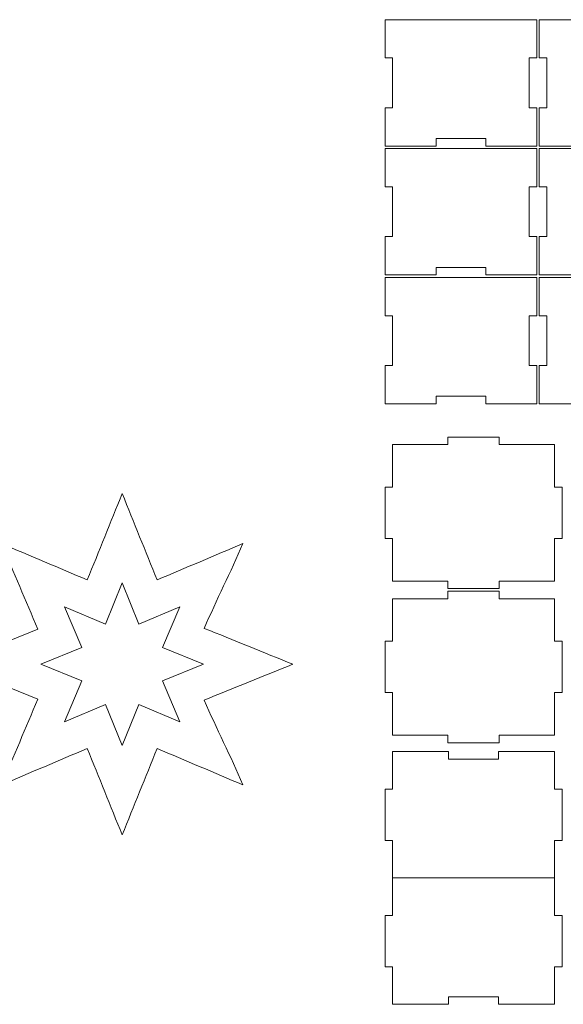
# Model space of a CAD drawing. Header units: millimetres. Extents: x -811 to 1340, y -192 to 870.
# Tile 651 of 656: x 343 to 558, y 480 to 870. Entities that reach past the tile are written whole.
import ezdxf

# ---------------------------------------------------------------- set-up
doc = ezdxf.new("R2010")
doc.units = ezdxf.units.MM
doc.header["$MEASUREMENT"] = 0
doc.layers.add('layer 1', color=7, linetype='Continuous')

msp = doc.modelspace()

# ---------------------------------------------------------------- linework, layer by layer
at = {"layer": 'layer 1', "color": 250, "lineweight": 9}
for points, knots in [([(487.4749, 854.8038), (487.4749, 854.8038), (487.4749, 869.9538), (487.4749, 869.9538), (487.4749, 869.9538), (487.4749, 869.9538), (547.4749, 869.9538), (547.4749, 869.9538), (547.4749, 869.9538), (547.4749, 869.9538), (547.4749, 854.8038), (547.4749, 854.8038), (547.4749, 854.8038), (547.4749, 854.8038), (544.4749, 854.8038), (544.4749, 854.8038), (544.4749, 854.8038), (544.4749, 854.8038), (544.4749, 835.1038), (544.4749, 835.1038), (544.4749, 835.1038), (544.4749, 835.1038), (547.4749, 835.1038), (547.4749, 835.1038), (547.4749, 835.1038), (547.4749, 835.1038), (547.4749, 819.9538), (547.4749, 819.9538), (547.4749, 819.9538), (547.4749, 819.9538), (527.3249, 819.9538), (527.3249, 819.9538), (527.3249, 819.9538), (527.3249, 819.9538), (527.3249, 822.9538), (527.3249, 822.9538), (527.3249, 822.9538), (527.3249, 822.9538), (507.6249, 822.9538), (507.6249, 822.9538), (507.6249, 822.9538), (507.6249, 822.9538), (507.6249, 819.9538), (507.6249, 819.9538), (507.6249, 819.9538), (507.6249, 819.9538), (487.4749, 819.9538), (487.4749, 819.9538), (487.4749, 819.9538), (487.4749, 819.9538), (487.4749, 835.1038), (487.4749, 835.1038), (487.4749, 835.1038), (487.4749, 835.1038), (490.4749, 835.1038), (490.4749, 835.1038), (490.4749, 835.1038), (490.4749, 835.1038), (490.4749, 854.8038), (490.4749, 854.8038), (490.4749, 854.8038), (490.4749, 854.8038), (487.4749, 854.8038), (487.4749, 854.8038)], [0, 0, 0, 0, 0.05882353, 0.05882353, 0.05882353, 0.05882353, 0.11764706, 0.11764706, 0.11764706, 0.11764706, 0.17647059, 0.17647059, 0.17647059, 0.17647059, 0.23529412, 0.23529412, 0.23529412, 0.23529412, 0.29411765, 0.29411765, 0.29411765, 0.29411765, 0.35294118, 0.35294118, 0.35294118, 0.35294118, 0.41176471, 0.41176471, 0.41176471, 0.41176471, 0.47058824, 0.47058824, 0.47058824, 0.47058824, 0.52941176, 0.52941176, 0.52941176, 0.52941176, 0.58823529, 0.58823529, 0.58823529, 0.58823529, 0.64705882, 0.64705882, 0.64705882, 0.64705882, 0.70588235, 0.70588235, 0.70588235, 0.70588235, 0.76470588, 0.76470588, 0.76470588, 0.76470588, 0.82352941, 0.82352941, 0.82352941, 0.82352941, 0.88235294, 0.88235294, 0.88235294, 0.88235294, 1, 1, 1, 1]), ([(548.4749, 854.8038), (548.4749, 854.8038), (548.4749, 869.9538), (548.4749, 869.9538), (548.4749, 869.9538), (548.4749, 869.9538), (608.4749, 869.9538), (608.4749, 869.9538), (608.4749, 869.9538), (608.4749, 869.9538), (608.4749, 854.8038), (608.4749, 854.8038), (608.4749, 854.8038), (608.4749, 854.8038), (605.4749, 854.8038), (605.4749, 854.8038), (605.4749, 854.8038), (605.4749, 854.8038), (605.4749, 835.1038), (605.4749, 835.1038), (605.4749, 835.1038), (605.4749, 835.1038), (608.4749, 835.1038), (608.4749, 835.1038), (608.4749, 835.1038), (608.4749, 835.1038), (608.4749, 819.9538), (608.4749, 819.9538), (608.4749, 819.9538), (608.4749, 819.9538), (588.3249, 819.9538), (588.3249, 819.9538), (588.3249, 819.9538), (588.3249, 819.9538), (588.3249, 822.9538), (588.3249, 822.9538), (588.3249, 822.9538), (588.3249, 822.9538), (568.6249, 822.9538), (568.6249, 822.9538), (568.6249, 822.9538), (568.6249, 822.9538), (568.6249, 819.9538), (568.6249, 819.9538), (568.6249, 819.9538), (568.6249, 819.9538), (548.4749, 819.9538), (548.4749, 819.9538), (548.4749, 819.9538), (548.4749, 819.9538), (548.4749, 835.1038), (548.4749, 835.1038), (548.4749, 835.1038), (548.4749, 835.1038), (551.4749, 835.1038), (551.4749, 835.1038), (551.4749, 835.1038), (551.4749, 835.1038), (551.4749, 854.8038), (551.4749, 854.8038), (551.4749, 854.8038), (551.4749, 854.8038), (548.4749, 854.8038), (548.4749, 854.8038)], [0, 0, 0, 0, 0.05882353, 0.05882353, 0.05882353, 0.05882353, 0.11764706, 0.11764706, 0.11764706, 0.11764706, 0.17647059, 0.17647059, 0.17647059, 0.17647059, 0.23529412, 0.23529412, 0.23529412, 0.23529412, 0.29411765, 0.29411765, 0.29411765, 0.29411765, 0.35294118, 0.35294118, 0.35294118, 0.35294118, 0.41176471, 0.41176471, 0.41176471, 0.41176471, 0.47058824, 0.47058824, 0.47058824, 0.47058824, 0.52941176, 0.52941176, 0.52941176, 0.52941176, 0.58823529, 0.58823529, 0.58823529, 0.58823529, 0.64705882, 0.64705882, 0.64705882, 0.64705882, 0.70588235, 0.70588235, 0.70588235, 0.70588235, 0.76470588, 0.76470588, 0.76470588, 0.76470588, 0.82352941, 0.82352941, 0.82352941, 0.82352941, 0.88235294, 0.88235294, 0.88235294, 0.88235294, 1, 1, 1, 1]), ([(487.4749, 803.8038), (487.4749, 803.8038), (487.4749, 818.9538), (487.4749, 818.9538), (487.4749, 818.9538), (487.4749, 818.9538), (547.4749, 818.9538), (547.4749, 818.9538), (547.4749, 818.9538), (547.4749, 818.9538), (547.4749, 803.8038), (547.4749, 803.8038), (547.4749, 803.8038), (547.4749, 803.8038), (544.4749, 803.8038), (544.4749, 803.8038), (544.4749, 803.8038), (544.4749, 803.8038), (544.4749, 784.1038), (544.4749, 784.1038), (544.4749, 784.1038), (544.4749, 784.1038), (547.4749, 784.1038), (547.4749, 784.1038), (547.4749, 784.1038), (547.4749, 784.1038), (547.4749, 768.9538), (547.4749, 768.9538), (547.4749, 768.9538), (547.4749, 768.9538), (527.3249, 768.9538), (527.3249, 768.9538), (527.3249, 768.9538), (527.3249, 768.9538), (527.3249, 771.9538), (527.3249, 771.9538), (527.3249, 771.9538), (527.3249, 771.9538), (507.6249, 771.9538), (507.6249, 771.9538), (507.6249, 771.9538), (507.6249, 771.9538), (507.6249, 768.9538), (507.6249, 768.9538), (507.6249, 768.9538), (507.6249, 768.9538), (487.4749, 768.9538), (487.4749, 768.9538), (487.4749, 768.9538), (487.4749, 768.9538), (487.4749, 784.1038), (487.4749, 784.1038), (487.4749, 784.1038), (487.4749, 784.1038), (490.4749, 784.1038), (490.4749, 784.1038), (490.4749, 784.1038), (490.4749, 784.1038), (490.4749, 803.8038), (490.4749, 803.8038), (490.4749, 803.8038), (490.4749, 803.8038), (487.4749, 803.8038), (487.4749, 803.8038)], [0, 0, 0, 0, 0.05882353, 0.05882353, 0.05882353, 0.05882353, 0.11764706, 0.11764706, 0.11764706, 0.11764706, 0.17647059, 0.17647059, 0.17647059, 0.17647059, 0.23529412, 0.23529412, 0.23529412, 0.23529412, 0.29411765, 0.29411765, 0.29411765, 0.29411765, 0.35294118, 0.35294118, 0.35294118, 0.35294118, 0.41176471, 0.41176471, 0.41176471, 0.41176471, 0.47058824, 0.47058824, 0.47058824, 0.47058824, 0.52941176, 0.52941176, 0.52941176, 0.52941176, 0.58823529, 0.58823529, 0.58823529, 0.58823529, 0.64705882, 0.64705882, 0.64705882, 0.64705882, 0.70588235, 0.70588235, 0.70588235, 0.70588235, 0.76470588, 0.76470588, 0.76470588, 0.76470588, 0.82352941, 0.82352941, 0.82352941, 0.82352941, 0.88235294, 0.88235294, 0.88235294, 0.88235294, 1, 1, 1, 1]), ([(548.4749, 803.8038), (548.4749, 803.8038), (548.4749, 818.9538), (548.4749, 818.9538), (548.4749, 818.9538), (548.4749, 818.9538), (608.4749, 818.9538), (608.4749, 818.9538), (608.4749, 818.9538), (608.4749, 818.9538), (608.4749, 803.8038), (608.4749, 803.8038), (608.4749, 803.8038), (608.4749, 803.8038), (605.4749, 803.8038), (605.4749, 803.8038), (605.4749, 803.8038), (605.4749, 803.8038), (605.4749, 784.1038), (605.4749, 784.1038), (605.4749, 784.1038), (605.4749, 784.1038), (608.4749, 784.1038), (608.4749, 784.1038), (608.4749, 784.1038), (608.4749, 784.1038), (608.4749, 768.9538), (608.4749, 768.9538), (608.4749, 768.9538), (608.4749, 768.9538), (588.3249, 768.9538), (588.3249, 768.9538), (588.3249, 768.9538), (588.3249, 768.9538), (588.3249, 771.9538), (588.3249, 771.9538), (588.3249, 771.9538), (588.3249, 771.9538), (568.6249, 771.9538), (568.6249, 771.9538), (568.6249, 771.9538), (568.6249, 771.9538), (568.6249, 768.9538), (568.6249, 768.9538), (568.6249, 768.9538), (568.6249, 768.9538), (548.4749, 768.9538), (548.4749, 768.9538), (548.4749, 768.9538), (548.4749, 768.9538), (548.4749, 784.1038), (548.4749, 784.1038), (548.4749, 784.1038), (548.4749, 784.1038), (551.4749, 784.1038), (551.4749, 784.1038), (551.4749, 784.1038), (551.4749, 784.1038), (551.4749, 803.8038), (551.4749, 803.8038), (551.4749, 803.8038), (551.4749, 803.8038), (548.4749, 803.8038), (548.4749, 803.8038)], [0, 0, 0, 0, 0.05882353, 0.05882353, 0.05882353, 0.05882353, 0.11764706, 0.11764706, 0.11764706, 0.11764706, 0.17647059, 0.17647059, 0.17647059, 0.17647059, 0.23529412, 0.23529412, 0.23529412, 0.23529412, 0.29411765, 0.29411765, 0.29411765, 0.29411765, 0.35294118, 0.35294118, 0.35294118, 0.35294118, 0.41176471, 0.41176471, 0.41176471, 0.41176471, 0.47058824, 0.47058824, 0.47058824, 0.47058824, 0.52941176, 0.52941176, 0.52941176, 0.52941176, 0.58823529, 0.58823529, 0.58823529, 0.58823529, 0.64705882, 0.64705882, 0.64705882, 0.64705882, 0.70588235, 0.70588235, 0.70588235, 0.70588235, 0.76470588, 0.76470588, 0.76470588, 0.76470588, 0.82352941, 0.82352941, 0.82352941, 0.82352941, 0.88235294, 0.88235294, 0.88235294, 0.88235294, 1, 1, 1, 1]), ([(487.4749, 752.8038), (487.4749, 752.8038), (487.4749, 767.9538), (487.4749, 767.9538), (487.4749, 767.9538), (487.4749, 767.9538), (547.4749, 767.9538), (547.4749, 767.9538), (547.4749, 767.9538), (547.4749, 767.9538), (547.4749, 752.8038), (547.4749, 752.8038), (547.4749, 752.8038), (547.4749, 752.8038), (544.4749, 752.8038), (544.4749, 752.8038), (544.4749, 752.8038), (544.4749, 752.8038), (544.4749, 733.1038), (544.4749, 733.1038), (544.4749, 733.1038), (544.4749, 733.1038), (547.4749, 733.1038), (547.4749, 733.1038), (547.4749, 733.1038), (547.4749, 733.1038), (547.4749, 717.9538), (547.4749, 717.9538), (547.4749, 717.9538), (547.4749, 717.9538), (527.3249, 717.9538), (527.3249, 717.9538), (527.3249, 717.9538), (527.3249, 717.9538), (527.3249, 720.9538), (527.3249, 720.9538), (527.3249, 720.9538), (527.3249, 720.9538), (507.6249, 720.9538), (507.6249, 720.9538), (507.6249, 720.9538), (507.6249, 720.9538), (507.6249, 717.9538), (507.6249, 717.9538), (507.6249, 717.9538), (507.6249, 717.9538), (487.4749, 717.9538), (487.4749, 717.9538), (487.4749, 717.9538), (487.4749, 717.9538), (487.4749, 733.1038), (487.4749, 733.1038), (487.4749, 733.1038), (487.4749, 733.1038), (490.4749, 733.1038), (490.4749, 733.1038), (490.4749, 733.1038), (490.4749, 733.1038), (490.4749, 752.8038), (490.4749, 752.8038), (490.4749, 752.8038), (490.4749, 752.8038), (487.4749, 752.8038), (487.4749, 752.8038)], [0, 0, 0, 0, 0.05882353, 0.05882353, 0.05882353, 0.05882353, 0.11764706, 0.11764706, 0.11764706, 0.11764706, 0.17647059, 0.17647059, 0.17647059, 0.17647059, 0.23529412, 0.23529412, 0.23529412, 0.23529412, 0.29411765, 0.29411765, 0.29411765, 0.29411765, 0.35294118, 0.35294118, 0.35294118, 0.35294118, 0.41176471, 0.41176471, 0.41176471, 0.41176471, 0.47058824, 0.47058824, 0.47058824, 0.47058824, 0.52941176, 0.52941176, 0.52941176, 0.52941176, 0.58823529, 0.58823529, 0.58823529, 0.58823529, 0.64705882, 0.64705882, 0.64705882, 0.64705882, 0.70588235, 0.70588235, 0.70588235, 0.70588235, 0.76470588, 0.76470588, 0.76470588, 0.76470588, 0.82352941, 0.82352941, 0.82352941, 0.82352941, 0.88235294, 0.88235294, 0.88235294, 0.88235294, 1, 1, 1, 1]), ([(548.4749, 752.8038), (548.4749, 752.8038), (548.4749, 767.9538), (548.4749, 767.9538), (548.4749, 767.9538), (548.4749, 767.9538), (608.4749, 767.9538), (608.4749, 767.9538), (608.4749, 767.9538), (608.4749, 767.9538), (608.4749, 752.8038), (608.4749, 752.8038), (608.4749, 752.8038), (608.4749, 752.8038), (605.4749, 752.8038), (605.4749, 752.8038), (605.4749, 752.8038), (605.4749, 752.8038), (605.4749, 733.1038), (605.4749, 733.1038), (605.4749, 733.1038), (605.4749, 733.1038), (608.4749, 733.1038), (608.4749, 733.1038), (608.4749, 733.1038), (608.4749, 733.1038), (608.4749, 717.9538), (608.4749, 717.9538), (608.4749, 717.9538), (608.4749, 717.9538), (588.3249, 717.9538), (588.3249, 717.9538), (588.3249, 717.9538), (588.3249, 717.9538), (588.3249, 720.9538), (588.3249, 720.9538), (588.3249, 720.9538), (588.3249, 720.9538), (568.6249, 720.9538), (568.6249, 720.9538), (568.6249, 720.9538), (568.6249, 720.9538), (568.6249, 717.9538), (568.6249, 717.9538), (568.6249, 717.9538), (568.6249, 717.9538), (548.4749, 717.9538), (548.4749, 717.9538), (548.4749, 717.9538), (548.4749, 717.9538), (548.4749, 733.1038), (548.4749, 733.1038), (548.4749, 733.1038), (548.4749, 733.1038), (551.4749, 733.1038), (551.4749, 733.1038), (551.4749, 733.1038), (551.4749, 733.1038), (551.4749, 752.8038), (551.4749, 752.8038), (551.4749, 752.8038), (551.4749, 752.8038), (548.4749, 752.8038), (548.4749, 752.8038)], [0, 0, 0, 0, 0.05882353, 0.05882353, 0.05882353, 0.05882353, 0.11764706, 0.11764706, 0.11764706, 0.11764706, 0.17647059, 0.17647059, 0.17647059, 0.17647059, 0.23529412, 0.23529412, 0.23529412, 0.23529412, 0.29411765, 0.29411765, 0.29411765, 0.29411765, 0.35294118, 0.35294118, 0.35294118, 0.35294118, 0.41176471, 0.41176471, 0.41176471, 0.41176471, 0.47058824, 0.47058824, 0.47058824, 0.47058824, 0.52941176, 0.52941176, 0.52941176, 0.52941176, 0.58823529, 0.58823529, 0.58823529, 0.58823529, 0.64705882, 0.64705882, 0.64705882, 0.64705882, 0.70588235, 0.70588235, 0.70588235, 0.70588235, 0.76470588, 0.76470588, 0.76470588, 0.76470588, 0.82352941, 0.82352941, 0.82352941, 0.82352941, 0.88235294, 0.88235294, 0.88235294, 0.88235294, 1, 1, 1, 1]), ([(490.4749, 701.8209), (490.4749, 701.8209), (512.3249, 701.8208), (512.3249, 701.8208), (512.3249, 701.8208), (512.3249, 701.8208), (512.3249, 704.8208), (512.3249, 704.8208), (512.3249, 704.8208), (512.3249, 704.8208), (532.6249, 704.8208), (532.6249, 704.8208), (532.6249, 704.8208), (532.6249, 704.8208), (532.6249, 701.8208), (532.6249, 701.8208), (532.6249, 701.8208), (532.6249, 701.8208), (554.4749, 701.8209), (554.4749, 701.8209), (554.4749, 701.8209), (554.4749, 701.8209), (554.4749, 684.9708), (554.4749, 684.9708), (554.4749, 684.9708), (554.4749, 684.9708), (557.4749, 684.9708), (557.4749, 684.9708), (557.4749, 684.9708), (557.4749, 684.9708), (557.4749, 664.6708), (557.4749, 664.6708), (557.4749, 664.6708), (557.4749, 664.6708), (554.4749, 664.6708), (554.4749, 664.6708), (554.4749, 664.6708), (554.4749, 664.6708), (554.4749, 647.8209), (554.4749, 647.8209), (554.4749, 647.8209), (554.4749, 647.8209), (532.6249, 647.8208), (532.6249, 647.8208), (532.6249, 647.8208), (532.6249, 647.8208), (532.6249, 644.8208), (532.6249, 644.8208), (532.6249, 644.8208), (532.6249, 644.8208), (512.3249, 644.8208), (512.3249, 644.8208), (512.3249, 644.8208), (512.3249, 644.8208), (512.3249, 647.8208), (512.3249, 647.8208), (512.3249, 647.8208), (512.3249, 647.8208), (490.4749, 647.8209), (490.4749, 647.8209), (490.4749, 647.8209), (490.4749, 647.8209), (490.4749, 664.6708), (490.4749, 664.6708), (490.4749, 664.6708), (490.4749, 664.6708), (487.4749, 664.6708), (487.4749, 664.6708), (487.4749, 664.6708), (487.4749, 664.6708), (487.4749, 684.9708), (487.4749, 684.9708), (487.4749, 684.9708), (487.4749, 684.9708), (490.4749, 684.9708), (490.4749, 684.9708), (490.4749, 684.9708), (490.4749, 684.9708), (490.4749, 701.8209), (490.4749, 701.8209)], [0, 0, 0, 0, 0.04761905, 0.04761905, 0.04761905, 0.04761905, 0.0952381, 0.0952381, 0.0952381, 0.0952381, 0.14285714, 0.14285714, 0.14285714, 0.14285714, 0.19047619, 0.19047619, 0.19047619, 0.19047619, 0.23809524, 0.23809524, 0.23809524, 0.23809524, 0.28571429, 0.28571429, 0.28571429, 0.28571429, 0.33333333, 0.33333333, 0.33333333, 0.33333333, 0.38095238, 0.38095238, 0.38095238, 0.38095238, 0.42857143, 0.42857143, 0.42857143, 0.42857143, 0.47619048, 0.47619048, 0.47619048, 0.47619048, 0.52380952, 0.52380952, 0.52380952, 0.52380952, 0.57142857, 0.57142857, 0.57142857, 0.57142857, 0.61904762, 0.61904762, 0.61904762, 0.61904762, 0.66666667, 0.66666667, 0.66666667, 0.66666667, 0.71428571, 0.71428571, 0.71428571, 0.71428571, 0.76190476, 0.76190476, 0.76190476, 0.76190476, 0.80952381, 0.80952381, 0.80952381, 0.80952381, 0.85714286, 0.85714286, 0.85714286, 0.85714286, 0.9047619, 0.9047619, 0.9047619, 0.9047619, 1, 1, 1, 1]), ([(350.1357, 628.7264), (345.3335, 640.041), (340.5324, 651.3553), (335.7303, 662.6688), (335.7303, 662.6688), (347.0446, 657.8675), (358.3589, 653.0665), (369.6728, 648.2641), (369.6728, 648.2641), (374.2781, 659.6596), (378.8825, 671.0559), (383.4881, 682.4511), (383.4881, 682.4511), (388.0927, 671.0559), (392.698, 659.6596), (397.3027, 648.2641), (397.3027, 648.2641), (408.6171, 653.0665), (419.9314, 657.8675), (431.2449, 662.6688), (431.2449, 662.6688), (426.4439, 651.3553), (420.7705, 640.422), (415.9695, 629.1071), (415.9695, 629.1071), (427.3647, 624.5031), (439.6312, 619.5165), (451.0275, 614.9119), (451.0275, 614.9119), (439.6312, 610.3064), (427.3409, 605.3529), (415.9457, 600.7484), (415.9457, 600.7484), (420.7467, 589.4338), (426.4439, 578.4689), (431.2449, 567.1541), (431.2449, 567.1541), (419.9314, 571.9563), (408.6171, 576.7578), (397.3027, 581.5599), (397.3027, 581.5599), (392.698, 570.1646), (388.0927, 558.7681), (383.4881, 547.373), (383.4881, 547.373), (378.8825, 558.7681), (374.2781, 570.1646), (369.6728, 581.5599), (369.6728, 581.5599), (358.3589, 576.7578), (347.0446, 571.9563), (335.7303, 567.1541), (335.7303, 567.1541), (340.5324, 578.4689), (345.3335, 589.7836), (350.1357, 601.098), (350.1357, 601.098), (350.1357, 601.098), (315.9487, 614.9122), (315.9487, 614.9122), (315.9487, 614.9122), (315.9487, 614.9122), (350.1357, 628.7264), (350.1357, 628.7264)], [0, 0, 0, 0, 0.05882353, 0.05882353, 0.05882353, 0.05882353, 0.11764706, 0.11764706, 0.11764706, 0.11764706, 0.17647059, 0.17647059, 0.17647059, 0.17647059, 0.23529412, 0.23529412, 0.23529412, 0.23529412, 0.29411765, 0.29411765, 0.29411765, 0.29411765, 0.35294118, 0.35294118, 0.35294118, 0.35294118, 0.41176471, 0.41176471, 0.41176471, 0.41176471, 0.47058824, 0.47058824, 0.47058824, 0.47058824, 0.52941176, 0.52941176, 0.52941176, 0.52941176, 0.58823529, 0.58823529, 0.58823529, 0.58823529, 0.64705882, 0.64705882, 0.64705882, 0.64705882, 0.70588235, 0.70588235, 0.70588235, 0.70588235, 0.76470588, 0.76470588, 0.76470588, 0.76470588, 0.82352941, 0.82352941, 0.82352941, 0.82352941, 0.88235294, 0.88235294, 0.88235294, 0.88235294, 1, 1, 1, 1]), ([(490.4749, 640.8209), (490.4749, 640.8209), (512.3249, 640.8208), (512.3249, 640.8208), (512.3249, 640.8208), (512.3249, 640.8208), (512.3249, 643.8208), (512.3249, 643.8208), (512.3249, 643.8208), (512.3249, 643.8208), (532.6249, 643.8208), (532.6249, 643.8208), (532.6249, 643.8208), (532.6249, 643.8208), (532.6249, 640.8208), (532.6249, 640.8208), (532.6249, 640.8208), (532.6249, 640.8208), (554.4749, 640.8209), (554.4749, 640.8209), (554.4749, 640.8209), (554.4749, 640.8209), (554.4749, 623.9708), (554.4749, 623.9708), (554.4749, 623.9708), (554.4749, 623.9708), (557.4749, 623.9708), (557.4749, 623.9708), (557.4749, 623.9708), (557.4749, 623.9708), (557.4749, 603.6708), (557.4749, 603.6708), (557.4749, 603.6708), (557.4749, 603.6708), (554.4749, 603.6708), (554.4749, 603.6708), (554.4749, 603.6708), (554.4749, 603.6708), (554.4749, 586.8209), (554.4749, 586.8209), (554.4749, 586.8209), (554.4749, 586.8209), (532.6249, 586.8208), (532.6249, 586.8208), (532.6249, 586.8208), (532.6249, 586.8208), (532.6249, 583.8208), (532.6249, 583.8208), (532.6249, 583.8208), (532.6249, 583.8208), (512.3249, 583.8208), (512.3249, 583.8208), (512.3249, 583.8208), (512.3249, 583.8208), (512.3249, 586.8208), (512.3249, 586.8208), (512.3249, 586.8208), (512.3249, 586.8208), (490.4749, 586.8209), (490.4749, 586.8209), (490.4749, 586.8209), (490.4749, 586.8209), (490.4749, 603.6708), (490.4749, 603.6708), (490.4749, 603.6708), (490.4749, 603.6708), (487.4749, 603.6708), (487.4749, 603.6708), (487.4749, 603.6708), (487.4749, 603.6708), (487.4749, 623.9708), (487.4749, 623.9708), (487.4749, 623.9708), (487.4749, 623.9708), (490.4749, 623.9708), (490.4749, 623.9708), (490.4749, 623.9708), (490.4749, 623.9708), (490.4749, 640.8209), (490.4749, 640.8209)], [0, 0, 0, 0, 0.04761905, 0.04761905, 0.04761905, 0.04761905, 0.0952381, 0.0952381, 0.0952381, 0.0952381, 0.14285714, 0.14285714, 0.14285714, 0.14285714, 0.19047619, 0.19047619, 0.19047619, 0.19047619, 0.23809524, 0.23809524, 0.23809524, 0.23809524, 0.28571429, 0.28571429, 0.28571429, 0.28571429, 0.33333333, 0.33333333, 0.33333333, 0.33333333, 0.38095238, 0.38095238, 0.38095238, 0.38095238, 0.42857143, 0.42857143, 0.42857143, 0.42857143, 0.47619048, 0.47619048, 0.47619048, 0.47619048, 0.52380952, 0.52380952, 0.52380952, 0.52380952, 0.57142857, 0.57142857, 0.57142857, 0.57142857, 0.61904762, 0.61904762, 0.61904762, 0.61904762, 0.66666667, 0.66666667, 0.66666667, 0.66666667, 0.71428571, 0.71428571, 0.71428571, 0.71428571, 0.76190476, 0.76190476, 0.76190476, 0.76190476, 0.80952381, 0.80952381, 0.80952381, 0.80952381, 0.85714286, 0.85714286, 0.85714286, 0.85714286, 0.9047619, 0.9047619, 0.9047619, 0.9047619, 1, 1, 1, 1]), ([(532.3249, 580.3368), (532.3249, 580.3368), (554.4749, 580.3368), (554.4749, 580.3368), (554.4749, 580.3368), (554.4749, 580.3368), (554.4749, 565.4868), (554.4749, 565.4868), (554.4749, 565.4868), (554.4749, 565.4868), (557.4749, 565.4868), (557.4749, 565.4868), (557.4749, 565.4868), (557.4749, 565.4868), (557.4749, 545.1868), (557.4749, 545.1868), (557.4749, 545.1868), (557.4749, 545.1868), (554.4749, 545.1868), (554.4749, 545.1868), (554.4749, 545.1868), (554.4749, 545.1868), (554.4749, 530.3368), (554.4749, 530.3368), (554.4749, 530.3368), (554.4749, 530.3368), (490.4749, 530.3368), (490.4749, 530.3368), (490.4749, 530.3368), (490.4749, 530.3368), (490.4749, 545.1868), (490.4749, 545.1868), (490.4749, 545.1868), (490.4749, 545.1868), (487.4749, 545.1868), (487.4749, 545.1868), (487.4749, 545.1868), (487.4749, 545.1868), (487.4749, 565.4868), (487.4749, 565.4868), (487.4749, 565.4868), (487.4749, 565.4868), (490.4749, 565.4868), (490.4749, 565.4868), (490.4749, 565.4868), (490.4749, 565.4868), (490.4749, 580.3368), (490.4749, 580.3368), (490.4749, 580.3368), (490.4749, 580.3368), (512.6249, 580.3368), (512.6249, 580.3368), (512.6249, 580.3368), (512.6249, 580.3368), (512.6249, 577.3368), (512.6249, 577.3368), (512.6249, 577.3368), (512.6249, 577.3368), (532.3249, 577.3368), (532.3249, 577.3368), (532.3249, 577.3368), (532.3249, 577.3368), (532.3249, 580.3368), (532.3249, 580.3368)], [0, 0, 0, 0, 0.05882353, 0.05882353, 0.05882353, 0.05882353, 0.11764706, 0.11764706, 0.11764706, 0.11764706, 0.17647059, 0.17647059, 0.17647059, 0.17647059, 0.23529412, 0.23529412, 0.23529412, 0.23529412, 0.29411765, 0.29411765, 0.29411765, 0.29411765, 0.35294118, 0.35294118, 0.35294118, 0.35294118, 0.41176471, 0.41176471, 0.41176471, 0.41176471, 0.47058824, 0.47058824, 0.47058824, 0.47058824, 0.52941176, 0.52941176, 0.52941176, 0.52941176, 0.58823529, 0.58823529, 0.58823529, 0.58823529, 0.64705882, 0.64705882, 0.64705882, 0.64705882, 0.70588235, 0.70588235, 0.70588235, 0.70588235, 0.76470588, 0.76470588, 0.76470588, 0.76470588, 0.82352941, 0.82352941, 0.82352941, 0.82352941, 0.88235294, 0.88235294, 0.88235294, 0.88235294, 1, 1, 1, 1]), ([(554.4749, 530.3368), (554.4749, 530.3368), (554.4749, 515.4868), (554.4749, 515.4868), (554.4749, 515.4868), (554.4749, 515.4868), (557.4749, 515.4868), (557.4749, 515.4868), (557.4749, 515.4868), (557.4749, 515.4868), (557.4749, 495.1868), (557.4749, 495.1868), (557.4749, 495.1868), (557.4749, 495.1868), (554.4749, 495.1868), (554.4749, 495.1868), (554.4749, 495.1868), (554.4749, 495.1868), (554.4749, 480.3368), (554.4749, 480.3368), (554.4749, 480.3368), (554.4749, 480.3368), (532.3249, 480.3368), (532.3249, 480.3368), (532.3249, 480.3368), (532.3249, 480.3368), (532.3249, 483.3368), (532.3249, 483.3368), (532.3249, 483.3368), (532.3249, 483.3368), (512.6249, 483.3368), (512.6249, 483.3368), (512.6249, 483.3368), (512.6249, 483.3368), (512.6249, 480.3368), (512.6249, 480.3368), (512.6249, 480.3368), (512.6249, 480.3368), (490.4749, 480.3368), (490.4749, 480.3368), (490.4749, 480.3368), (490.4749, 480.3368), (490.4749, 495.1868), (490.4749, 495.1868), (490.4749, 495.1868), (490.4749, 495.1868), (487.4749, 495.1868), (487.4749, 495.1868), (487.4749, 495.1868), (487.4749, 495.1868), (487.4749, 515.4868), (487.4749, 515.4868), (487.4749, 515.4868), (487.4749, 515.4868), (490.4749, 515.4868), (490.4749, 515.4868), (490.4749, 515.4868), (490.4749, 515.4868), (490.4749, 530.3368), (490.4749, 530.3368)], [0, 0, 0, 0, 0.0625, 0.0625, 0.0625, 0.0625, 0.125, 0.125, 0.125, 0.125, 0.1875, 0.1875, 0.1875, 0.1875, 0.25, 0.25, 0.25, 0.25, 0.3125, 0.3125, 0.3125, 0.3125, 0.375, 0.375, 0.375, 0.375, 0.4375, 0.4375, 0.4375, 0.4375, 0.5, 0.5, 0.5, 0.5, 0.5625, 0.5625, 0.5625, 0.5625, 0.625, 0.625, 0.625, 0.625, 0.6875, 0.6875, 0.6875, 0.6875, 0.75, 0.75, 0.75, 0.75, 0.8125, 0.8125, 0.8125, 0.8125, 0.875, 0.875, 0.875, 0.875, 1, 1, 1, 1])]:
    msp.add_open_spline(points, degree=3, knots=knots, dxfattribs=at)
at = {"layer": 'layer 1', "color": 140, "lineweight": 9}
msp.add_open_spline([(360.7188, 637.6822), (360.7188, 637.6822), (367.5861, 621.4992), (367.5861, 621.4992), (367.5861, 621.4992), (367.5861, 621.4992), (351.2874, 614.9122), (351.2874, 614.9122), (351.2874, 614.9122), (351.2874, 614.9122), (367.5861, 608.3252), (367.5861, 608.3252), (367.5861, 608.3252), (367.5861, 608.3252), (360.7188, 592.1426), (360.7188, 592.1426), (360.7188, 592.1426), (360.7188, 592.1426), (376.9021, 599.0101), (376.9021, 599.0101), (376.9021, 599.0101), (376.9021, 599.0101), (383.4879, 582.7107), (383.4879, 582.7107), (383.4879, 582.7107), (383.4879, 582.7107), (390.075, 599.0101), (390.075, 599.0101), (390.075, 599.0101), (390.075, 599.0101), (406.2583, 592.1426), (406.2583, 592.1426), (406.2583, 592.1426), (406.2583, 592.1426), (399.3904, 608.3252), (399.3904, 608.3252), (399.3904, 608.3252), (399.3904, 608.3252), (415.6899, 614.9122), (415.6899, 614.9122), (415.6899, 614.9122), (415.6899, 614.9122), (399.3904, 621.4992), (399.3904, 621.4992), (399.3904, 621.4992), (399.3904, 621.4992), (406.2583, 637.6822), (406.2583, 637.6822), (406.2583, 637.6822), (406.2583, 637.6822), (390.075, 630.8139), (390.075, 630.8139), (390.075, 630.8139), (390.075, 630.8139), (383.4879, 647.1128), (383.4879, 647.1128), (383.4879, 647.1128), (383.4879, 647.1128), (376.9021, 630.8139), (376.9021, 630.8139), (376.9021, 630.8139), (376.9021, 630.8139), (360.7188, 637.6822), (360.7188, 637.6822)], degree=3, knots=[0, 0, 0, 0, 0.05882353, 0.05882353, 0.05882353, 0.05882353, 0.11764706, 0.11764706, 0.11764706, 0.11764706, 0.17647059, 0.17647059, 0.17647059, 0.17647059, 0.23529412, 0.23529412, 0.23529412, 0.23529412, 0.29411765, 0.29411765, 0.29411765, 0.29411765, 0.35294118, 0.35294118, 0.35294118, 0.35294118, 0.41176471, 0.41176471, 0.41176471, 0.41176471, 0.47058824, 0.47058824, 0.47058824, 0.47058824, 0.52941176, 0.52941176, 0.52941176, 0.52941176, 0.58823529, 0.58823529, 0.58823529, 0.58823529, 0.64705882, 0.64705882, 0.64705882, 0.64705882, 0.70588235, 0.70588235, 0.70588235, 0.70588235, 0.76470588, 0.76470588, 0.76470588, 0.76470588, 0.82352941, 0.82352941, 0.82352941, 0.82352941, 0.88235294, 0.88235294, 0.88235294, 0.88235294, 1, 1, 1, 1], dxfattribs=at)

doc.saveas('drawing.dxf')
